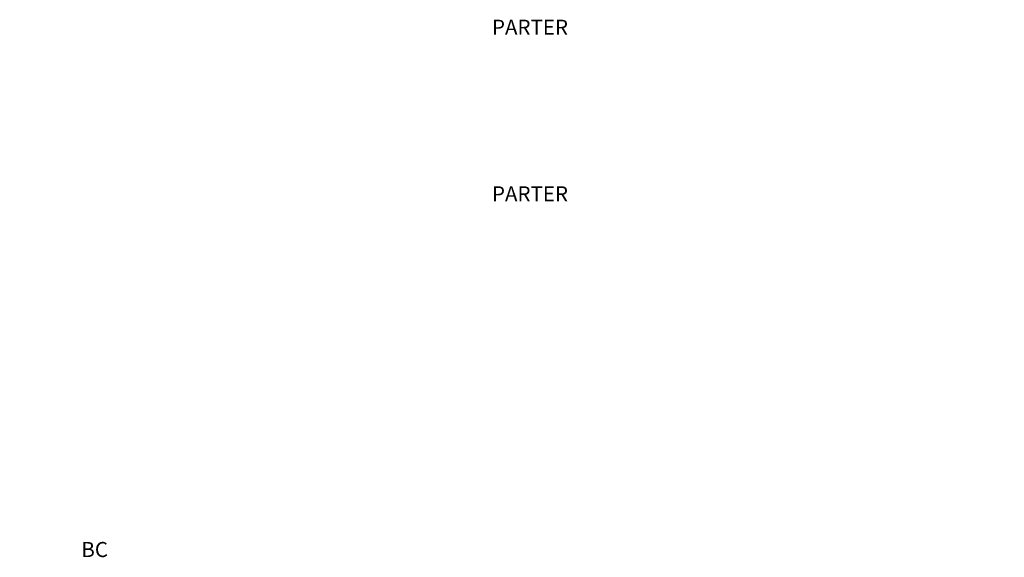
# Model space of a CAD drawing. Header units: millimetres. Extents: x -96593 to 66336, y -23969 to 7139.
# Tile 586 of 656: x -8198 to -4931, y 1 to 1785. Entities that reach past the tile are written whole.
import ezdxf

# ---------------------------------------------------------------- set-up
doc = ezdxf.new("R2010")
doc.units = ezdxf.units.MM
doc.layers.add('BA_txs', color=2, linetype='Continuous', lineweight=18)
doc.layers.add('mm_punktwstawienia', color=1, linetype='Continuous', lineweight=50)
doc.styles.get("Standard").update_dxf_attribs({"font": 'arial.ttf'})

# ---------------------------------------------------------------- blocks, each defined once
blk = doc.blocks.new('A$C2E197AD3')
at = {"layer": 'BA_txs', "color": 252, "insert": (1554.8, 4169.4), "char_height": 50, "attachment_point": 1}
blk.add_mtext_dynamic_manual_height_columns('\\pi147.55174;PARTER\\P\\pi223.57493;1:50', width=572.15, gutter_width=12.5, heights=[0], dxfattribs=at)
blk = doc.blocks.new('A$C183B27A1')
at = {"layer": 'BA_txs', "color": 252, "insert": (-761.3, 2674.6), "char_height": 50, "attachment_point": 1}
blk.add_mtext_dynamic_manual_height_columns('\\pi1062.77995;KLATKA BC', width=2501.992, gutter_width=12.5, heights=[0], dxfattribs=at)

msp = doc.modelspace()

# ---------------------------------------------------------------- block references
at = {"layer": 'mm_punktwstawienia', "lineweight": 60}
for name, p in [('A$C2E197AD3', (-15563.3, -2384.8)), ('A$C183B27A1', (-28942.3, -2539.7)), ('A$C183B27A1', (-7232.4, -2539.7))]:
    msp.add_blockref(name, p, dxfattribs=at)

# ---------------------------------------------------------------- texts
at = {"layer": 'BA_txs', "color": 252, "insert": (-14008.5, 1231.7), "char_height": 50, "attachment_point": 1}
msp.add_mtext_dynamic_manual_height_columns('\\pi147.55174;PARTER\\P\\pi223.57493;1:50', width=572.15, gutter_width=12.5, heights=[0], dxfattribs=at)

doc.saveas('drawing.dxf')
